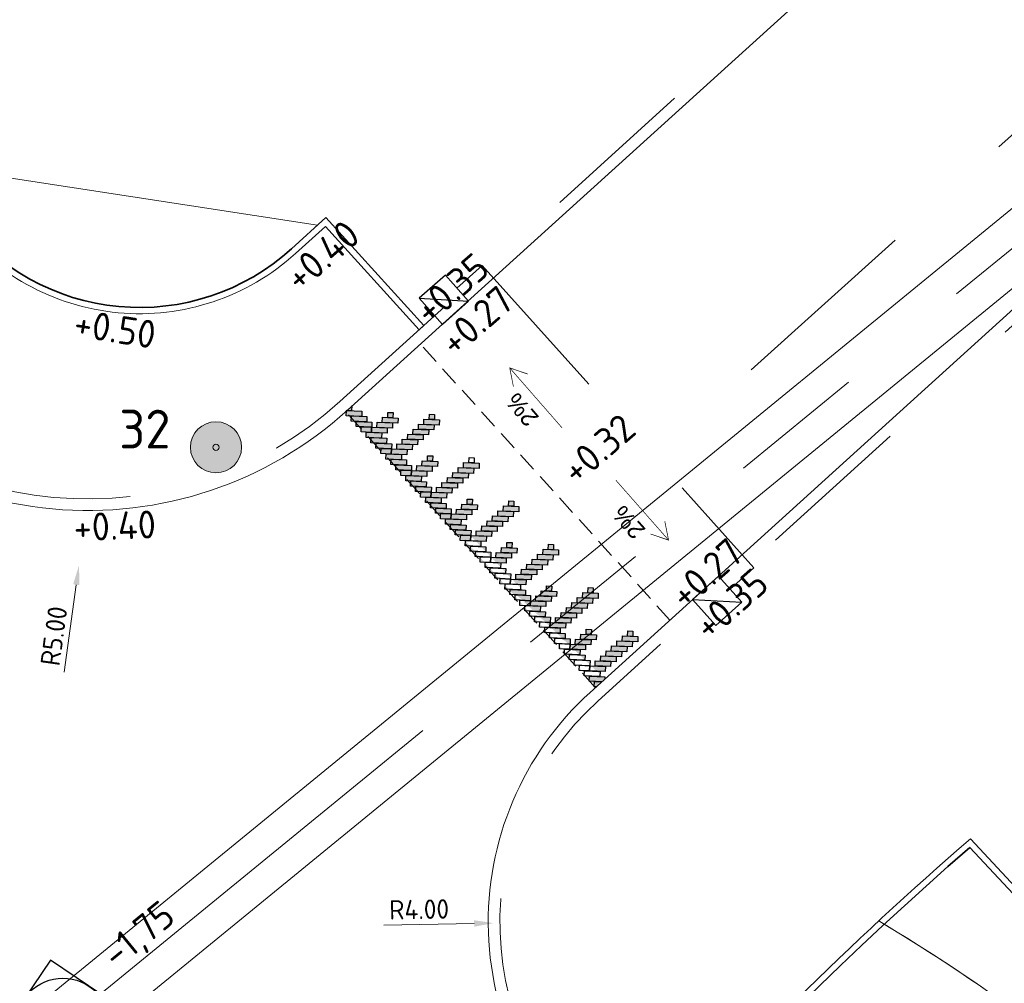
# Model space of a CAD drawing. Header units: metres. Extents: x 92403 to 95147, y 464428 to 465602.
# Tile 435 of 568: x 93185 to 93198, y 465167 to 465180. Entities that reach past the tile are written whole.
import ezdxf
from ezdxf.enums import TextEntityAlignment as Align

# ---------------------------------------------------------------- set-up
doc = ezdxf.new("R2010")
doc.units = ezdxf.units.M
for name, pattern in [('DASHED2', [0.375, 0.25, -0.125]), ('RI-GWA', [18.45, 6, -1.8, 1.75, -1.8, 1.75, -1.8, 1.75, -1.8]), ('RI-HWA_KOLKAANSLUITING', [4.3, 2.5, -1.8]), ('VH-OPSLUITBAND_80X200', [14, 8, -2, 2, -2]), ('VH-TROTTOIRBAND', [15, 5, -2, 2, -2, 2, -2])]:
    doc.linetypes.add(name, pattern=pattern)
doc.layers.get('0').update_dxf_attribs({"linetype": 'CONTINUOUS'})
doc.layers.get('Defpoints').update_dxf_attribs({"linetype": 'CONTINUOUS'})
for name, color, linetype, lineweight, true_color in [('B-OI-RI-GWA_TRANSPORTLEIDING-G', 7, 'RI-GWA', 18, 0xff8400), ('B-XX-KL-ET_LS_OV_LICHTMAST-S', 7, 'CONTINUOUS', 9, 0xff0026), ('N-RO-VH-VERHARDING-G', 7, 'CONTINUOUS', 9, 0x784a3b)]:
    doc.layers.add(name, color=color, linetype=linetype, lineweight=lineweight, true_color=true_color)
doc.layers.add('B-WE-RI-GWA_RIOOLPUT_INSPECTIEPUT-S', color=30, linetype='CONTINUOUS', lineweight=25, transparency=0.3)
for name, color, linetype, lineweight in [('B-WE-RI-GWA_STROOMRICHTING-S', 30, 'CONTINUOUS', 25), ('B-WE-VH-VERHARDING_FUNDERING-G', 252, 'CONTINUOUS', 18), ('B-XX-GR-BEPLANTING_CULTUUR-G', 90, 'CONTINUOUS', 18), ('N-RO-GR-BEPLANTING_CULTUUR_PLANTVAK HEESTERS', 78, 'CONTINUOUS', 9), ('N-RO-VH-DREMPEL_BESTRAAT-G', 7, 'DASHED2', 9), ('N-WE-IE-MEUBILAIR_WEGMEUBILAIR_LICHTMAST-T25', 7, 'CONTINUOUS', 25), ('N-WE-RI-HWA_KOLK_STRAATKOLK-S', 150, 'CONTINUOUS', 25), ('N-WE-RI-HWA_KOLK_TROTTOIRKOLK-S', 150, 'CONTINUOUS', 25), ('N-WE-RI-HWA_KOLKAANSLUITING-G', 150, 'RI-HWA_KOLKAANSLUITING', 25), ('N-WE-VH-KANTOPSLUITING_OPSLUITBAND_80X200-G', 7, 'VH-OPSLUITBAND_80X200', 35), ('N-WE-VH-KANTOPSLUITING_TROTTOIRBAND-G', 7, 'VH-TROTTOIRBAND', 35), ('N-WE-VH-KANTOPSLUITING_VOORKANTBAND-G', 50, 'CONTINUOUS', 35), ('X-XX-AL-HOOGTELABEL-T-afschot', 7, 'CONTINUOUS', 18), ('X-XX-AL-HOOGTELABEL-T18', 7, 'CONTINUOUS', 18), ('X-XX-AL-M', 7, 'CONTINUOUS', 18)]:
    doc.layers.add(name, color=color, linetype=linetype, lineweight=lineweight)
doc.styles.add('1_500_2mm', font='arial.ttf', dxfattribs={"height": 1})
doc.styles.add('NLCS-ISO', font='NLCS-ISO.ttf')
doc.styles.add('NLCS-ISO-M100-T25', font='NLCS-ISO.ttf', dxfattribs={"height": 0.25})
doc.styles.add('NLCS-ISO-M200-T18', font='NLCS-ISO.ttf', dxfattribs={"height": 0.36})
doc.styles.add('NLCS-ISO-M200-T25', font='NLCS-ISO.ttf', dxfattribs={"height": 0.5})
doc.dimstyles.new('NLCS-M100-T25-PIJL_L2_H1', dxfattribs={"dimscale": 0.1, "dimtxt": 2.5, "dimasz": 2.5, "dimexe": 2, "dimexo": 2, "dimgap": 0.7, "dimtad": 1, "dimzin": 0, "dimdsep": 46, "dimtxsty": 'NLCS-ISO-M100-T25', "dimcen": 0, "dimdle": 2, "dimclrd": 256, "dimclre": 256, "dimclrt": 256, "dimadec": 1, "dimazin": 0, "dimtfac": 1, "dimtdec": 3, "dimtofl": 0, "dimtmove": 0, "dimatfit": 3, "dimfxl": 2, "dimfxlon": 1, "dimtfillclr": 256, "dimtolj": 1, "dimtzin": 0, "dimlwd": -1, "dimlwe": -1, "dimarcsym": 0})

# ---------------------------------------------------------------- blocks, each defined once
blk = doc.blocks.new('LIGHTWEL 4M')
at = {"true_color": 0xffffff}
h = blk.add_hatch(color=7, dxfattribs=at)
h.dxf.hatch_style = 1
edge = h.paths.add_edge_path()
edge.add_arc((0, 0), 0.33, 0, 360)
at = {"color": 18, "true_color": 0x000000}
for radius in [0.33, 0.04]:
    blk.add_circle((0, 0), radius, dxfattribs=at)
blk = doc.blocks.new('*D50')
at = {"layer": 'Defpoints', "color": 0, "transparency": 16777216}
for p in [(93195.332, 465168.304), (93191.333, 465168.231)]:
    blk.add_point(p, dxfattribs=at)
at = {"layer": 'X-XX-AL-M', "transparency": 16777216}
blk.add_line((93189.918, 465168.205), (93191.083, 465168.226), dxfattribs=at)
blk.add_solid([(93191.082, 465168.268), (93191.084, 465168.185), (93191.333, 465168.231)], dxfattribs=at)
at = {"layer": 'X-XX-AL-M', "transparency": 16777216, "insert": (93190.372, 465168.408), "char_height": 0.25, "attachment_point": 5, "rotation": 1.0477, "style": 'NLCS-ISO-M100-T25'}
blk.add_mtext('\\A1;R4.00', dxfattribs=at)
blk = doc.blocks.new('*D51')
at = {"layer": 'Defpoints', "color": 0, "transparency": 16777216}
for p in [(93186.672, 465177.797), (93185.98, 465172.845)]:
    blk.add_point(p, dxfattribs=at)
at = {"layer": 'X-XX-AL-M', "transparency": 16777216}
blk.add_line((93185.788, 465171.468), (93185.946, 465172.597), dxfattribs=at)
blk.add_solid([(93185.905, 465172.603), (93185.987, 465172.592), (93185.98, 465172.845)], dxfattribs=at)
at = {"layer": 'X-XX-AL-M', "transparency": 16777216, "insert": (93185.657, 465171.936), "char_height": 0.25, "attachment_point": 5, "rotation": 82.0538, "style": 'NLCS-ISO-M100-T25'}
blk.add_mtext('\\A1;R5.00', dxfattribs=at)
blk = doc.blocks.new('TROTTOIRKOLK 450X450')
at = {"layer": 'N-WE-RI-HWA_KOLK_TROTTOIRKOLK-S'}
blk.add_line((-0.45, 0), (0, 0.45), dxfattribs=at)
at = {"layer": 'N-WE-RI-HWA_KOLK_TROTTOIRKOLK-S', "flags": 128}
blk.add_lwpolyline([(-0.45, 0), (0, 0), (0, 0.45), (-0.45, 0.45)], close=True, dxfattribs=at)
blk = doc.blocks.new('B-SRI-PUT_GWA-SO')
blk.add_line((-1.414, -1.414), (1.414, 1.414))
at = {"lineweight": -3, "flags": 128}
blk.add_lwpolyline([(2, -2), (2, 2), (-2, 2), (-2, -2)], close=True, dxfattribs=at)
at = {"lineweight": -3}
blk.add_circle((0, 0), 2, dxfattribs=at)
blk = doc.blocks.new('*U370')
at = {"ltscale": 0.1, "style": 'NLCS-ISO'}
for tag, p in [('MAT', (-1, 0.5)), ('BOBL', (-102.376, 0))]:
    blk.add_attdef(tag, text='', height=1.8, dxfattribs=at).set_placement(p, align=Align.BOTTOM_RIGHT)
for tag, p in [('DIA', (1, 0.5)), ('BOBR', (103.267, 0))]:
    blk.add_attdef(tag, text='', height=1.8, dxfattribs=at).set_placement(p, align=Align.BOTTOM_LEFT)
blk.add_attdef('JVA', text='', height=1.8, dxfattribs=at).set_placement((0, -1), align=Align.TOP_CENTER)

msp = doc.modelspace()

# ---------------------------------------------------------------- hatches: boundary and pattern name
h = msp.add_hatch(color=256)
h.dxf.hatch_style = 1
h.paths.add_polyline_path([(93189.430187, 465174.778137), (93189.433141, 465174.845116), (93189.634142, 465174.836249), (93189.631187, 465174.76927)])
h.paths.add_polyline_path([(93189.494211, 465174.708203), (93189.497166, 465174.775182), (93189.698166, 465174.766315), (93189.695211, 465174.699336)], flags=17)
h.paths.add_polyline_path([(93189.558235, 465174.638269), (93189.56119, 465174.705248), (93189.76219, 465174.696381), (93189.759235, 465174.629402)], flags=17)
h.paths.add_polyline_path([(93190.646648, 465173.449394), (93190.649603, 465173.516373), (93190.783561, 465173.510463), (93190.780606, 465173.443484)], flags=17)
h.paths.add_polyline_path([(93189.968949, 465174.821631), (93190.035928, 465174.818676), (93190.032967, 465174.751545), (93189.965988, 465174.7545)], flags=17)
h.paths.add_polyline_path([(93189.622259, 465174.568335), (93189.625214, 465174.635315), (93189.759172, 465174.629405), (93189.756218, 465174.562426)], flags=17)
h.paths.add_polyline_path([(93189.826214, 465174.626447), (93189.829169, 465174.693426), (93190.03017, 465174.684559), (93190.027215, 465174.61758)], flags=17)
h.paths.add_polyline_path([(93189.756218, 465174.562426), (93189.759172, 465174.629405), (93189.960173, 465174.620538), (93189.957218, 465174.553559)], flags=17)
h.paths.add_polyline_path([(93189.896022, 465174.690477), (93189.898977, 465174.757456), (93190.099977, 465174.748589), (93190.097022, 465174.68161)], flags=17)
h.paths.add_polyline_path([(93190.504782, 465174.797992), (93190.571761, 465174.795038), (93190.568799, 465174.727907), (93190.50182, 465174.730862)], flags=17)
h.paths.add_polyline_path([(93190.082312, 465174.346712), (93190.085266, 465174.413691), (93190.286267, 465174.404824), (93190.283312, 465174.337845)], flags=17)
h.paths.add_polyline_path([(93190.36211, 465174.602806), (93190.365065, 465174.669785), (93190.566065, 465174.660918), (93190.56311, 465174.593939)], flags=17)
h.paths.add_polyline_path([(93190.292113, 465174.538785), (93190.295068, 465174.605764), (93190.496068, 465174.596897), (93190.493113, 465174.529918)], flags=17)
h.paths.add_polyline_path([(93190.222116, 465174.474763), (93190.225071, 465174.541742), (93190.426071, 465174.532875), (93190.423117, 465174.465896)], flags=17)
h.paths.add_polyline_path([(93190.152119, 465174.410742), (93190.155074, 465174.477721), (93190.356074, 465174.468854), (93190.35312, 465174.401875)], flags=17)
h.paths.add_polyline_path([(93190.431855, 465174.666839), (93190.434809, 465174.733818), (93190.63581, 465174.724951), (93190.632855, 465174.657972)], flags=17)
h.paths.add_polyline_path([(93189.878357, 465174.2886), (93189.881311, 465174.355579), (93190.01527, 465174.34967), (93190.012315, 465174.282691)], flags=17)
h.paths.add_polyline_path([(93190.012315, 465174.282691), (93190.01527, 465174.34967), (93190.21627, 465174.340802), (93190.213315, 465174.273823)], flags=17)
h.paths.add_polyline_path([(93190.594506, 465173.787241), (93190.597461, 465173.85422), (93190.798461, 465173.845353), (93190.795506, 465173.778374)], flags=17)
h.paths.add_polyline_path([(93190.734311, 465173.915293), (93190.737265, 465173.982272), (93190.938266, 465173.973405), (93190.935311, 465173.906426)], flags=17)
h.paths.add_polyline_path([(93190.664314, 465173.851271), (93190.667268, 465173.91825), (93190.868269, 465173.909383), (93190.865314, 465173.842404)], flags=17)
h.paths.add_polyline_path([(93190.481143, 465174.26216), (93190.548122, 465174.259205), (93190.545161, 465174.192075), (93190.478182, 465174.195029)], flags=17)
h.paths.add_polyline_path([(93190.134454, 465174.008865), (93190.137409, 465174.075844), (93190.271367, 465174.069934), (93190.268412, 465174.002955)], flags=17)
h.paths.add_polyline_path([(93190.338409, 465174.066977), (93190.341364, 465174.133956), (93190.542364, 465174.125089), (93190.539409, 465174.05811)], flags=17)
h.paths.add_polyline_path([(93190.268412, 465174.002955), (93190.271367, 465174.069934), (93190.472367, 465174.061067), (93190.469412, 465173.994088)], flags=17)
h.paths.add_polyline_path([(93190.408216, 465174.131006), (93190.411171, 465174.197986), (93190.612172, 465174.189118), (93190.609217, 465174.122139)], flags=17)
h.paths.add_polyline_path([(93189.686284, 465174.498402), (93189.689239, 465174.565381), (93189.890239, 465174.556514), (93189.887284, 465174.489534)], flags=17)
h.paths.add_polyline_path([(93189.814332, 465174.358534), (93189.817287, 465174.425513), (93190.018287, 465174.416646), (93190.015333, 465174.349667)], flags=17)
h.paths.add_polyline_path([(93189.750308, 465174.428468), (93189.753263, 465174.495447), (93189.954263, 465174.48658), (93189.951308, 465174.419601)], flags=17)
h.paths.add_polyline_path([(93189.942381, 465174.218666), (93189.945336, 465174.285645), (93190.146336, 465174.276778), (93190.143381, 465174.209799)], flags=17)
h.paths.add_polyline_path([(93190.070429, 465174.078799), (93190.073384, 465174.145778), (93190.274385, 465174.13691), (93190.27143, 465174.069931)], flags=17)
h.paths.add_polyline_path([(93190.006405, 465174.148732), (93190.00936, 465174.215711), (93190.21036, 465174.206844), (93190.207405, 465174.139865)], flags=17)
h.paths.add_polyline_path([(93190.198478, 465173.938931), (93190.201433, 465174.00591), (93190.402433, 465173.997043), (93190.399478, 465173.930064)], flags=17)
h.paths.add_polyline_path([(93190.774694, 465173.309463), (93190.777649, 465173.376442), (93190.978649, 465173.367575), (93190.975694, 465173.300596)], flags=17)
h.paths.add_polyline_path([(93190.71067, 465173.379397), (93190.713624, 465173.446376), (93190.914625, 465173.437509), (93190.91167, 465173.37053)], flags=17)
h.paths.add_polyline_path([(93190.582622, 465173.519286), (93190.585577, 465173.586265), (93190.786577, 465173.577398), (93190.783622, 465173.510419)], flags=17)
h.paths.add_polyline_path([(93190.518599, 465173.589241), (93190.521553, 465173.65622), (93190.722554, 465173.647353), (93190.719599, 465173.580373)], flags=17)
h.paths.add_polyline_path([(93190.454574, 465173.659174), (93190.457529, 465173.726154), (93190.658529, 465173.717286), (93190.655575, 465173.650307)], flags=17)
h.paths.add_polyline_path([(93190.390551, 465173.729129), (93190.393506, 465173.796108), (93190.527464, 465173.790199), (93190.524509, 465173.72322)], flags=17)
h.paths.add_polyline_path([(93190.326527, 465173.799063), (93190.329481, 465173.866042), (93190.530482, 465173.857175), (93190.527527, 465173.790196)], flags=17)
h.paths.add_polyline_path([(93190.262502, 465173.868997), (93190.265457, 465173.935976), (93190.466457, 465173.927109), (93190.463503, 465173.86013)], flags=17)
h.paths.add_polyline_path([(93190.524509, 465173.72322), (93190.527464, 465173.790199), (93190.728464, 465173.781332), (93190.725509, 465173.714353)], flags=17)
h.paths.add_polyline_path([(93191.52917, 465173.679051), (93191.596149, 465173.676096), (93191.593188, 465173.608966), (93191.526209, 465173.61192)], flags=17)
h.paths.add_polyline_path([(93191.1067, 465173.227771), (93191.109655, 465173.29475), (93191.310655, 465173.285882), (93191.307701, 465173.218903)], flags=17)
h.paths.add_polyline_path([(93191.386499, 465173.483865), (93191.389454, 465173.550844), (93191.590454, 465173.541977), (93191.587499, 465173.474998)], flags=17)
h.paths.add_polyline_path([(93191.316502, 465173.419843), (93191.319457, 465173.486822), (93191.520457, 465173.477955), (93191.517502, 465173.410976)], flags=17)
h.paths.add_polyline_path([(93191.246505, 465173.355822), (93191.24946, 465173.422801), (93191.45046, 465173.413934), (93191.447505, 465173.346955)], flags=17)
h.paths.add_polyline_path([(93191.176508, 465173.2918), (93191.179463, 465173.358779), (93191.380463, 465173.349912), (93191.377508, 465173.282933)], flags=17)
h.paths.add_polyline_path([(93191.456243, 465173.547898), (93191.459198, 465173.614877), (93191.660198, 465173.606009), (93191.657244, 465173.53903)], flags=17)
h.paths.add_polyline_path([(93190.993338, 465173.702689), (93191.060317, 465173.699734), (93191.057355, 465173.632604), (93190.990376, 465173.635559)], flags=17)
h.paths.add_polyline_path([(93190.850603, 465173.507506), (93190.853558, 465173.574485), (93191.054558, 465173.565618), (93191.051603, 465173.498639)], flags=17)
h.paths.add_polyline_path([(93190.780606, 465173.443484), (93190.783561, 465173.510463), (93190.984561, 465173.501596), (93190.981606, 465173.434617)], flags=17)
h.paths.add_polyline_path([(93190.920411, 465173.571536), (93190.923366, 465173.638515), (93191.124366, 465173.629648), (93191.121411, 465173.562669)], flags=17)
h.paths.add_polyline_path([(93190.902745, 465173.169659), (93190.9057, 465173.236638), (93191.039658, 465173.230728), (93191.036703, 465173.163749)], flags=16)
h.paths.add_polyline_path([(93191.036703, 465173.163749), (93191.039658, 465173.230728), (93191.240658, 465173.221861), (93191.237704, 465173.154882)], flags=17)
h.paths.add_polyline_path([(93190.874304, 465174.043336), (93190.877259, 465174.110315), (93191.078259, 465174.101448), (93191.075305, 465174.034469)], flags=17)
h.paths.add_polyline_path([(93190.804308, 465173.979314), (93190.807262, 465174.046293), (93191.008263, 465174.037426), (93191.005308, 465173.970447)], flags=17)
h.paths.add_polyline_path([(93190.944049, 465174.107368), (93190.947004, 465174.174347), (93191.148004, 465174.16548), (93191.145049, 465174.098501)], flags=17)
h.paths.add_polyline_path([(93190.838717, 465173.239508), (93190.841672, 465173.306487), (93191.042672, 465173.29762), (93191.039718, 465173.230641)], flags=17)
h.paths.add_polyline_path([(93190.96677, 465173.099725), (93190.969724, 465173.166704), (93191.170725, 465173.157837), (93191.16777, 465173.090858)], flags=17)
h.paths.add_polyline_path([(93191.030794, 465173.029791), (93191.033749, 465173.09677), (93191.234749, 465173.087903), (93191.231794, 465173.020924)], flags=17)
h.paths.add_polyline_path([(93191.094818, 465172.959857), (93191.097773, 465173.026836), (93191.298773, 465173.017969), (93191.295818, 465172.95099)], flags=17)
h.paths.add_polyline_path([(93191.505532, 465173.143218), (93191.572511, 465173.140264), (93191.56955, 465173.073133), (93191.502571, 465173.076088)], flags=17)
h.paths.add_polyline_path([(93191.158842, 465172.889923), (93191.161797, 465172.956902), (93191.295755, 465172.950993), (93191.292801, 465172.884014)], flags=17)
h.paths.add_polyline_path([(93191.362797, 465172.948035), (93191.365752, 465173.015014), (93191.566753, 465173.006147), (93191.563798, 465172.939168)], flags=17)
h.paths.add_polyline_path([(93191.292801, 465172.884014), (93191.295755, 465172.950993), (93191.496756, 465172.942126), (93191.493801, 465172.875147)], flags=17)
h.paths.add_polyline_path([(93191.432605, 465173.012065), (93191.43556, 465173.079044), (93191.63656, 465173.070177), (93191.633605, 465173.003198)], flags=17)
h.paths.add_polyline_path([(93192.041364, 465173.11958), (93192.108344, 465173.116625), (93192.105382, 465173.049495), (93192.038403, 465173.05245)], flags=17)
h.paths.add_polyline_path([(93191.618895, 465172.6683), (93191.621849, 465172.735279), (93191.82285, 465172.726412), (93191.819895, 465172.659433)], flags=17)
h.paths.add_polyline_path([(93191.898693, 465172.924394), (93191.901648, 465172.991373), (93192.102648, 465172.982506), (93192.099693, 465172.915527)], flags=17)
h.paths.add_polyline_path([(93191.828696, 465172.860373), (93191.831651, 465172.927352), (93192.032651, 465172.918485), (93192.029696, 465172.851506)], flags=17)
h.paths.add_polyline_path([(93191.758699, 465172.796351), (93191.761654, 465172.86333), (93191.962654, 465172.854463), (93191.959699, 465172.787484)], flags=17)
h.paths.add_polyline_path([(93191.688702, 465172.73233), (93191.691657, 465172.799309), (93191.892657, 465172.790442), (93191.889703, 465172.723463)], flags=17)
h.paths.add_polyline_path([(93191.968438, 465172.988427), (93191.971392, 465173.055406), (93192.172393, 465173.046539), (93192.169438, 465172.97956)], flags=17)
h.paths.add_polyline_path([(93191.41494, 465172.610188), (93191.417894, 465172.677167), (93191.551852, 465172.671257), (93191.548898, 465172.604278)], flags=17)
h.paths.add_polyline_path([(93191.548898, 465172.604278), (93191.551852, 465172.671257), (93191.752853, 465172.66239), (93191.749898, 465172.595411)], flags=17)
h.paths.add_polyline_path([(93191.222867, 465172.819989), (93191.225821, 465172.886968), (93191.426822, 465172.878101), (93191.423867, 465172.811122)], flags=17)
h.paths.add_polyline_path([(93191.350915, 465172.680122), (93191.35387, 465172.747101), (93191.55487, 465172.738234), (93191.551916, 465172.671255)], flags=17)
h.paths.add_polyline_path([(93191.286891, 465172.750056), (93191.289846, 465172.817035), (93191.490846, 465172.808167), (93191.487891, 465172.741188)], flags=17)
h.paths.add_polyline_path([(93191.478964, 465172.540254), (93191.481919, 465172.607233), (93191.682919, 465172.598366), (93191.679964, 465172.531387)], flags=17)
h.paths.add_polyline_path([(93191.542988, 465172.47032), (93191.545943, 465172.537299), (93191.746943, 465172.528432), (93191.743988, 465172.461453)], flags=17)
h.paths.add_polyline_path([(93191.607012, 465172.400386), (93191.609967, 465172.467365), (93191.810967, 465172.458498), (93191.808013, 465172.391519)], flags=17)
h.paths.add_polyline_path([(93192.017726, 465172.583748), (93192.084705, 465172.580793), (93192.081744, 465172.513662), (93192.014765, 465172.516617)], flags=17)
h.paths.add_polyline_path([(93191.671037, 465172.330452), (93191.673991, 465172.397432), (93191.80795, 465172.391522), (93191.804995, 465172.324543)], flags=17)
h.paths.add_polyline_path([(93191.874992, 465172.388564), (93191.877947, 465172.455543), (93192.078947, 465172.446676), (93192.075992, 465172.379697)], flags=17)
h.paths.add_polyline_path([(93191.804995, 465172.324543), (93191.80795, 465172.391522), (93192.00895, 465172.382655), (93192.005995, 465172.315676)], flags=17)
h.paths.add_polyline_path([(93191.944799, 465172.452594), (93191.947754, 465172.519573), (93192.148754, 465172.510706), (93192.1458, 465172.443727)], flags=17)
h.paths.add_polyline_path([(93192.131089, 465172.108829), (93192.134044, 465172.175808), (93192.335044, 465172.166941), (93192.332089, 465172.099962)], flags=17)
h.paths.add_polyline_path([(93192.270894, 465172.23688), (93192.273848, 465172.303859), (93192.474849, 465172.294992), (93192.471894, 465172.228013)], flags=17)
h.paths.add_polyline_path([(93192.200897, 465172.172859), (93192.203851, 465172.239838), (93192.404852, 465172.230971), (93192.401897, 465172.163992)], flags=17)
h.paths.add_polyline_path([(93191.927134, 465172.050717), (93191.930089, 465172.117696), (93192.064047, 465172.111787), (93192.061092, 465172.044808)], flags=17)
h.paths.add_polyline_path([(93192.061092, 465172.044808), (93192.064047, 465172.111787), (93192.265047, 465172.102919), (93192.262092, 465172.03594)], flags=17)
h.paths.add_polyline_path([(93192.183231, 465171.770982), (93192.186186, 465171.837961), (93192.320144, 465171.832051), (93192.317189, 465171.765072)], flags=17)
h.paths.add_polyline_path([(93192.317189, 465171.765072), (93192.320144, 465171.832051), (93192.521144, 465171.823184), (93192.518189, 465171.756205)], flags=17)
h.paths.add_polyline_path([(93191.735061, 465172.260519), (93191.738016, 465172.327498), (93191.939016, 465172.318631), (93191.936061, 465172.251651)], flags=17)
h.paths.add_polyline_path([(93191.86311, 465172.120651), (93191.866064, 465172.18763), (93192.067065, 465172.178763), (93192.06411, 465172.111784)], flags=17)
h.paths.add_polyline_path([(93191.799085, 465172.190585), (93191.80204, 465172.257564), (93192.00304, 465172.248697), (93192.000086, 465172.181718)], flags=17)
h.paths.add_polyline_path([(93191.991158, 465171.980783), (93191.994113, 465172.047762), (93192.195113, 465172.038895), (93192.192158, 465171.971916)], flags=17)
h.paths.add_polyline_path([(93192.119207, 465171.840916), (93192.122162, 465171.907895), (93192.323162, 465171.899027), (93192.320207, 465171.832048)], flags=17)
h.paths.add_polyline_path([(93192.055182, 465171.910849), (93192.058137, 465171.977828), (93192.259137, 465171.968961), (93192.256183, 465171.901982)], flags=17)
h.paths.add_polyline_path([(93192.553559, 465172.560109), (93192.620538, 465172.557155), (93192.617576, 465172.490024), (93192.550597, 465172.492979)], flags=17)
h.paths.add_polyline_path([(93192.410887, 465172.364923), (93192.413842, 465172.431902), (93192.614842, 465172.423035), (93192.611888, 465172.356056)], flags=17)
h.paths.add_polyline_path([(93192.34089, 465172.300902), (93192.343845, 465172.367881), (93192.544846, 465172.359014), (93192.541891, 465172.292035)], flags=17)
h.paths.add_polyline_path([(93192.480632, 465172.428956), (93192.483587, 465172.495935), (93192.684587, 465172.487068), (93192.681632, 465172.420089)], flags=17)
h.paths.add_polyline_path([(93193.065753, 465172.000639), (93193.132732, 465171.997684), (93193.129771, 465171.930553), (93193.062792, 465171.933508)])
h.paths.add_polyline_path([(93192.643283, 465171.549358), (93192.646238, 465171.616337), (93192.847238, 465171.60747), (93192.844284, 465171.540491)])
h.paths.add_polyline_path([(93192.923082, 465171.805453), (93192.926036, 465171.872432), (93193.127037, 465171.863565), (93193.124082, 465171.796586)])
h.paths.add_polyline_path([(93192.853085, 465171.741431), (93192.85604, 465171.80841), (93193.05704, 465171.799543), (93193.054085, 465171.732564)])
h.paths.add_polyline_path([(93192.783088, 465171.67741), (93192.786043, 465171.744389), (93192.987043, 465171.735522), (93192.984088, 465171.668543)])
h.paths.add_polyline_path([(93192.713091, 465171.613388), (93192.716046, 465171.680367), (93192.917046, 465171.6715), (93192.914091, 465171.604521)])
h.paths.add_polyline_path([(93192.992826, 465171.869485), (93192.995781, 465171.936464), (93193.196781, 465171.927597), (93193.193827, 465171.860618)])
h.paths.add_polyline_path([(93192.529921, 465172.024277), (93192.5969, 465172.021322), (93192.593938, 465171.954192), (93192.526959, 465171.957146)], flags=17)
h.paths.add_polyline_path([(93192.387186, 465171.829094), (93192.390141, 465171.896073), (93192.591141, 465171.887206), (93192.588186, 465171.820227)], flags=17)
h.paths.add_polyline_path([(93192.456994, 465171.893124), (93192.459949, 465171.960103), (93192.660949, 465171.951235), (93192.657994, 465171.884256)], flags=17)
h.paths.add_polyline_path([(93192.247255, 465171.701048), (93192.25021, 465171.768027), (93192.45121, 465171.75916), (93192.448256, 465171.692181)], flags=17)
h.paths.add_polyline_path([(93192.503352, 465171.421291), (93192.506306, 465171.488271), (93192.707307, 465171.479403), (93192.704352, 465171.412424)], flags=17)
h.paths.add_polyline_path([(93192.439328, 465171.491246), (93192.442283, 465171.558225), (93192.576241, 465171.552316), (93192.573286, 465171.485337)], flags=17)
h.paths.add_polyline_path([(93192.375304, 465171.56118), (93192.378259, 465171.628159), (93192.579259, 465171.619292), (93192.576304, 465171.552313)], flags=17)
h.paths.add_polyline_path([(93192.31128, 465171.631114), (93192.314234, 465171.698093), (93192.515235, 465171.689226), (93192.51228, 465171.622247)], flags=17)
h.paths.add_polyline_path([(93192.573286, 465171.485337), (93192.576241, 465171.552316), (93192.777241, 465171.543449), (93192.774287, 465171.47647)])
edge = h.paths.add_edge_path()
edge.add_line((93189.501091, 465174.909228), (93189.503075, 465174.90914))
edge.add_line((93189.503075, 465174.90914), (93189.50012, 465174.842161))
edge.add_line((93189.50012, 465174.842161), (93189.431163, 465174.845203))
edge.add_line((93189.503229, 465174.911185), (93189.503138, 465174.909138))
edge.add_line((93189.503138, 465174.909138), (93189.501091, 465174.909228))
edge.add_line((93191.632088, 465172.466221), (93191.542939, 465172.470154))
edge.add_line((93191.542939, 465172.470154), (93191.545893, 465172.537133))
edge.add_line((93191.545893, 465172.537133), (93191.702029, 465172.530245))
edge.add_line((93191.036844, 465173.230852), (93191.039658, 465173.230728))
edge.add_line((93191.039658, 465173.230728), (93191.036703, 465173.163749))
edge.add_line((93191.036703, 465173.163749), (93190.966903, 465173.166828))
edge.add_line((93192.659665, 465171.280156), (93192.631399, 465171.281403))
edge.add_line((93192.631399, 465171.281403), (93192.634354, 465171.348382))
edge.add_line((93192.634354, 465171.348382), (93192.730331, 465171.344148))
edge.add_line((93192.730353, 465171.344168), (93192.567376, 465171.351358))
edge.add_line((93192.567376, 465171.351358), (93192.570331, 465171.418337))
edge.add_line((93192.570331, 465171.418337), (93192.771331, 465171.40947))
edge.add_line((93192.771331, 465171.40947), (93192.770035, 465171.380102))
h = msp.add_hatch(color=256)
h.dxf.hatch_style = 1
h.paths.add_polyline_path([(93192.730331, 465171.344148), (93192.634354, 465171.348382), (93192.631399, 465171.281403), (93192.659665, 465171.280156)])
h.paths.add_polyline_path([(93192.770035, 465171.380102), (93192.771331, 465171.40947), (93192.570331, 465171.418337), (93192.567376, 465171.351358), (93192.730353, 465171.344168)])

# ---------------------------------------------------------------- linework, layer by layer
at = {"color": 18, "ltscale": 1, "true_color": 0x000000}
for points in [[(93189.501091, 465174.909228), (93189.503075, 465174.90914), (93189.50012, 465174.842161), (93189.431163, 465174.845203)], [(93189.503229, 465174.911185), (93189.503138, 465174.909138), (93189.501091, 465174.909228)], [(93191.036844, 465173.230852), (93191.039658, 465173.230728), (93191.036703, 465173.163749), (93190.966903, 465173.166828)], [(93191.632088, 465172.466221), (93191.542939, 465172.470154), (93191.545893, 465172.537133), (93191.702029, 465172.530245)], [(93192.730353, 465171.344168), (93192.567376, 465171.351358), (93192.570331, 465171.418337), (93192.771331, 465171.40947), (93192.770035, 465171.380102)], [(93192.659665, 465171.280156), (93192.631399, 465171.281403), (93192.634354, 465171.348382), (93192.730331, 465171.344148)]]:
    msp.add_lwpolyline(points, dxfattribs=at)
for points in [[(93189.430187, 465174.778137), (93189.433141, 465174.845116), (93189.634142, 465174.836249), (93189.631187, 465174.76927)], [(93189.494211, 465174.708203), (93189.497166, 465174.775182), (93189.698166, 465174.766315), (93189.695211, 465174.699336)], [(93189.896022, 465174.690477), (93189.898977, 465174.757456), (93190.099977, 465174.748589), (93190.097022, 465174.68161)], [(93189.968949, 465174.821631), (93190.035928, 465174.818676), (93190.032967, 465174.751545), (93189.965988, 465174.7545)], [(93190.431855, 465174.666839), (93190.434809, 465174.733818), (93190.63581, 465174.724951), (93190.632855, 465174.657972)], [(93190.504782, 465174.797992), (93190.571761, 465174.795038), (93190.568799, 465174.727907), (93190.50182, 465174.730862)], [(93189.558235, 465174.638269), (93189.56119, 465174.705248), (93189.76219, 465174.696381), (93189.759235, 465174.629402)], [(93189.622259, 465174.568335), (93189.625214, 465174.635315), (93189.759172, 465174.629405), (93189.756218, 465174.562426)], [(93189.756218, 465174.562426), (93189.759172, 465174.629405), (93189.960173, 465174.620538), (93189.957218, 465174.553559)], [(93189.826214, 465174.626447), (93189.829169, 465174.693426), (93190.03017, 465174.684559), (93190.027215, 465174.61758)], [(93190.292113, 465174.538785), (93190.295068, 465174.605764), (93190.496068, 465174.596897), (93190.493113, 465174.529918)], [(93190.36211, 465174.602806), (93190.365065, 465174.669785), (93190.566065, 465174.660918), (93190.56311, 465174.593939)], [(93189.686284, 465174.498402), (93189.689239, 465174.565381), (93189.890239, 465174.556514), (93189.887284, 465174.489534)], [(93189.750308, 465174.428468), (93189.753263, 465174.495447), (93189.954263, 465174.48658), (93189.951308, 465174.419601)], [(93190.152119, 465174.410742), (93190.155074, 465174.477721), (93190.356074, 465174.468854), (93190.35312, 465174.401875)], [(93190.222116, 465174.474763), (93190.225071, 465174.541742), (93190.426071, 465174.532875), (93190.423117, 465174.465896)], [(93189.814332, 465174.358534), (93189.817287, 465174.425513), (93190.018287, 465174.416646), (93190.015333, 465174.349667)], [(93189.878357, 465174.2886), (93189.881311, 465174.355579), (93190.01527, 465174.34967), (93190.012315, 465174.282691)], [(93190.012315, 465174.282691), (93190.01527, 465174.34967), (93190.21627, 465174.340802), (93190.213315, 465174.273823)], [(93190.082312, 465174.346712), (93190.085266, 465174.413691), (93190.286267, 465174.404824), (93190.283312, 465174.337845)], [(93189.942381, 465174.218666), (93189.945336, 465174.285645), (93190.146336, 465174.276778), (93190.143381, 465174.209799)], [(93190.481143, 465174.26216), (93190.548122, 465174.259205), (93190.545161, 465174.192075), (93190.478182, 465174.195029)], [(93191.016976, 465174.238522), (93191.083955, 465174.235567), (93191.080993, 465174.168436), (93191.014014, 465174.171391)], [(93190.006405, 465174.148732), (93190.00936, 465174.215711), (93190.21036, 465174.206844), (93190.207405, 465174.139865)], [(93190.070429, 465174.078799), (93190.073384, 465174.145778), (93190.274385, 465174.13691), (93190.27143, 465174.069931)], [(93190.338409, 465174.066977), (93190.341364, 465174.133956), (93190.542364, 465174.125089), (93190.539409, 465174.05811)], [(93190.408216, 465174.131006), (93190.411171, 465174.197986), (93190.612172, 465174.189118), (93190.609217, 465174.122139)], [(93190.874304, 465174.043336), (93190.877259, 465174.110315), (93191.078259, 465174.101448), (93191.075305, 465174.034469)], [(93190.944049, 465174.107368), (93190.947004, 465174.174347), (93191.148004, 465174.16548), (93191.145049, 465174.098501)], [(93190.134454, 465174.008865), (93190.137409, 465174.075844), (93190.271367, 465174.069934), (93190.268412, 465174.002955)], [(93190.198478, 465173.938931), (93190.201433, 465174.00591), (93190.402433, 465173.997043), (93190.399478, 465173.930064)], [(93190.268412, 465174.002955), (93190.271367, 465174.069934), (93190.472367, 465174.061067), (93190.469412, 465173.994088)], [(93190.734311, 465173.915293), (93190.737265, 465173.982272), (93190.938266, 465173.973405), (93190.935311, 465173.906426)], [(93190.804308, 465173.979314), (93190.807262, 465174.046293), (93191.008263, 465174.037426), (93191.005308, 465173.970447)], [(93190.262502, 465173.868997), (93190.265457, 465173.935976), (93190.466457, 465173.927109), (93190.463503, 465173.86013)], [(93190.326527, 465173.799063), (93190.329481, 465173.866042), (93190.530482, 465173.857175), (93190.527527, 465173.790196)], [(93190.594506, 465173.787241), (93190.597461, 465173.85422), (93190.798461, 465173.845353), (93190.795506, 465173.778374)], [(93190.664314, 465173.851271), (93190.667268, 465173.91825), (93190.868269, 465173.909383), (93190.865314, 465173.842404)], [(93190.390551, 465173.729129), (93190.393506, 465173.796108), (93190.527464, 465173.790199), (93190.524509, 465173.72322)], [(93190.454574, 465173.659174), (93190.457529, 465173.726154), (93190.658529, 465173.717286), (93190.655575, 465173.650307)], [(93190.524509, 465173.72322), (93190.527464, 465173.790199), (93190.728464, 465173.781332), (93190.725509, 465173.714353)], [(93190.518599, 465173.589241), (93190.521553, 465173.65622), (93190.722554, 465173.647353), (93190.719599, 465173.580373)], [(93190.920411, 465173.571536), (93190.923366, 465173.638515), (93191.124366, 465173.629648), (93191.121411, 465173.562669)], [(93190.993338, 465173.702689), (93191.060317, 465173.699734), (93191.057355, 465173.632604), (93190.990376, 465173.635559)], [(93191.456243, 465173.547898), (93191.459198, 465173.614877), (93191.660198, 465173.606009), (93191.657244, 465173.53903)], [(93191.52917, 465173.679051), (93191.596149, 465173.676096), (93191.593188, 465173.608966), (93191.526209, 465173.61192)], [(93190.582622, 465173.519286), (93190.585577, 465173.586265), (93190.786577, 465173.577398), (93190.783622, 465173.510419)], [(93190.646648, 465173.449394), (93190.649603, 465173.516373), (93190.783561, 465173.510463), (93190.780606, 465173.443484)], [(93190.780606, 465173.443484), (93190.783561, 465173.510463), (93190.984561, 465173.501596), (93190.981606, 465173.434617)], [(93190.850603, 465173.507506), (93190.853558, 465173.574485), (93191.054558, 465173.565618), (93191.051603, 465173.498639)], [(93191.316502, 465173.419843), (93191.319457, 465173.486822), (93191.520457, 465173.477955), (93191.517502, 465173.410976)], [(93191.386499, 465173.483865), (93191.389454, 465173.550844), (93191.590454, 465173.541977), (93191.587499, 465173.474998)], [(93190.71067, 465173.379397), (93190.713624, 465173.446376), (93190.914625, 465173.437509), (93190.91167, 465173.37053)], [(93190.774694, 465173.309463), (93190.777649, 465173.376442), (93190.978649, 465173.367575), (93190.975694, 465173.300596)], [(93191.176508, 465173.2918), (93191.179463, 465173.358779), (93191.380463, 465173.349912), (93191.377508, 465173.282933)], [(93191.246505, 465173.355822), (93191.24946, 465173.422801), (93191.45046, 465173.413934), (93191.447505, 465173.346955)], [(93190.838717, 465173.239508), (93190.841672, 465173.306487), (93191.042672, 465173.29762), (93191.039718, 465173.230641)], [(93190.902745, 465173.169659), (93190.9057, 465173.236638), (93191.039658, 465173.230728), (93191.036703, 465173.163749)], [(93191.036703, 465173.163749), (93191.039658, 465173.230728), (93191.240658, 465173.221861), (93191.237704, 465173.154882)], [(93191.1067, 465173.227771), (93191.109655, 465173.29475), (93191.310655, 465173.285882), (93191.307701, 465173.218903)], [(93190.96677, 465173.099725), (93190.969724, 465173.166704), (93191.170725, 465173.157837), (93191.16777, 465173.090858)], [(93191.030794, 465173.029791), (93191.033749, 465173.09677), (93191.234749, 465173.087903), (93191.231794, 465173.020924)], [(93191.432605, 465173.012065), (93191.43556, 465173.079044), (93191.63656, 465173.070177), (93191.633605, 465173.003198)], [(93191.505532, 465173.143218), (93191.572511, 465173.140264), (93191.56955, 465173.073133), (93191.502571, 465173.076088)], [(93192.041364, 465173.11958), (93192.108344, 465173.116625), (93192.105382, 465173.049495), (93192.038403, 465173.05245)], [(93191.094818, 465172.959857), (93191.097773, 465173.026836), (93191.298773, 465173.017969), (93191.295818, 465172.95099)], [(93191.158842, 465172.889923), (93191.161797, 465172.956902), (93191.295755, 465172.950993), (93191.292801, 465172.884014)], [(93191.292801, 465172.884014), (93191.295755, 465172.950993), (93191.496756, 465172.942126), (93191.493801, 465172.875147)], [(93191.362797, 465172.948035), (93191.365752, 465173.015014), (93191.566753, 465173.006147), (93191.563798, 465172.939168)], [(93191.898693, 465172.924394), (93191.901648, 465172.991373), (93192.102648, 465172.982506), (93192.099693, 465172.915527)], [(93191.968438, 465172.988427), (93191.971392, 465173.055406), (93192.172393, 465173.046539), (93192.169438, 465172.97956)], [(93191.222867, 465172.819989), (93191.225821, 465172.886968), (93191.426822, 465172.878101), (93191.423867, 465172.811122)], [(93191.758699, 465172.796351), (93191.761654, 465172.86333), (93191.962654, 465172.854463), (93191.959699, 465172.787484)], [(93191.828696, 465172.860373), (93191.831651, 465172.927352), (93192.032651, 465172.918485), (93192.029696, 465172.851506)], [(93191.286891, 465172.750056), (93191.289846, 465172.817035), (93191.490846, 465172.808167), (93191.487891, 465172.741188)], [(93191.350915, 465172.680122), (93191.35387, 465172.747101), (93191.55487, 465172.738234), (93191.551916, 465172.671255)], [(93191.618895, 465172.6683), (93191.621849, 465172.735279), (93191.82285, 465172.726412), (93191.819895, 465172.659433)], [(93191.688702, 465172.73233), (93191.691657, 465172.799309), (93191.892657, 465172.790442), (93191.889703, 465172.723463)], [(93191.41494, 465172.610188), (93191.417894, 465172.677167), (93191.551852, 465172.671257), (93191.548898, 465172.604278)], [(93191.478964, 465172.540254), (93191.481919, 465172.607233), (93191.682919, 465172.598366), (93191.679964, 465172.531387)], [(93191.548898, 465172.604278), (93191.551852, 465172.671257), (93191.752853, 465172.66239), (93191.749898, 465172.595411)], [(93192.017726, 465172.583748), (93192.084705, 465172.580793), (93192.081744, 465172.513662), (93192.014765, 465172.516617)], [(93191.542988, 465172.47032), (93191.545943, 465172.537299), (93191.746943, 465172.528432), (93191.743988, 465172.461453)], [(93191.607012, 465172.400386), (93191.609967, 465172.467365), (93191.810967, 465172.458498), (93191.808013, 465172.391519)], [(93191.874992, 465172.388564), (93191.877947, 465172.455543), (93192.078947, 465172.446676), (93192.075992, 465172.379697)], [(93191.944799, 465172.452594), (93191.947754, 465172.519573), (93192.148754, 465172.510706), (93192.1458, 465172.443727)], [(93192.480632, 465172.428956), (93192.483587, 465172.495935), (93192.684587, 465172.487068), (93192.681632, 465172.420089)], [(93192.553559, 465172.560109), (93192.620538, 465172.557155), (93192.617576, 465172.490024), (93192.550597, 465172.492979)], [(93191.671037, 465172.330452), (93191.673991, 465172.397432), (93191.80795, 465172.391522), (93191.804995, 465172.324543)], [(93191.735061, 465172.260519), (93191.738016, 465172.327498), (93191.939016, 465172.318631), (93191.936061, 465172.251651)], [(93191.804995, 465172.324543), (93191.80795, 465172.391522), (93192.00895, 465172.382655), (93192.005995, 465172.315676)], [(93192.34089, 465172.300902), (93192.343845, 465172.367881), (93192.544846, 465172.359014), (93192.541891, 465172.292035)], [(93192.410887, 465172.364923), (93192.413842, 465172.431902), (93192.614842, 465172.423035), (93192.611888, 465172.356056)], [(93191.799085, 465172.190585), (93191.80204, 465172.257564), (93192.00304, 465172.248697), (93192.000086, 465172.181718)], [(93192.200897, 465172.172859), (93192.203851, 465172.239838), (93192.404852, 465172.230971), (93192.401897, 465172.163992)], [(93192.270894, 465172.23688), (93192.273848, 465172.303859), (93192.474849, 465172.294992), (93192.471894, 465172.228013)], [(93191.86311, 465172.120651), (93191.866064, 465172.18763), (93192.067065, 465172.178763), (93192.06411, 465172.111784)], [(93191.927134, 465172.050717), (93191.930089, 465172.117696), (93192.064047, 465172.111787), (93192.061092, 465172.044808)], [(93192.061092, 465172.044808), (93192.064047, 465172.111787), (93192.265047, 465172.102919), (93192.262092, 465172.03594)], [(93192.131089, 465172.108829), (93192.134044, 465172.175808), (93192.335044, 465172.166941), (93192.332089, 465172.099962)], [(93191.991158, 465171.980783), (93191.994113, 465172.047762), (93192.195113, 465172.038895), (93192.192158, 465171.971916)], [(93192.055182, 465171.910849), (93192.058137, 465171.977828), (93192.259137, 465171.968961), (93192.256183, 465171.901982)], [(93192.456994, 465171.893124), (93192.459949, 465171.960103), (93192.660949, 465171.951235), (93192.657994, 465171.884256)], [(93192.529921, 465172.024277), (93192.5969, 465172.021322), (93192.593938, 465171.954192), (93192.526959, 465171.957146)], [(93192.992826, 465171.869485), (93192.995781, 465171.936464), (93193.196781, 465171.927597), (93193.193827, 465171.860618)], [(93193.065753, 465172.000639), (93193.132732, 465171.997684), (93193.129771, 465171.930553), (93193.062792, 465171.933508)], [(93192.119207, 465171.840916), (93192.122162, 465171.907895), (93192.323162, 465171.899027), (93192.320207, 465171.832048)], [(93192.183231, 465171.770982), (93192.186186, 465171.837961), (93192.320144, 465171.832051), (93192.317189, 465171.765072)], [(93192.317189, 465171.765072), (93192.320144, 465171.832051), (93192.521144, 465171.823184), (93192.518189, 465171.756205)], [(93192.387186, 465171.829094), (93192.390141, 465171.896073), (93192.591141, 465171.887206), (93192.588186, 465171.820227)], [(93192.853085, 465171.741431), (93192.85604, 465171.80841), (93193.05704, 465171.799543), (93193.054085, 465171.732564)], [(93192.923082, 465171.805453), (93192.926036, 465171.872432), (93193.127037, 465171.863565), (93193.124082, 465171.796586)], [(93192.247255, 465171.701048), (93192.25021, 465171.768027), (93192.45121, 465171.75916), (93192.448256, 465171.692181)], [(93192.31128, 465171.631114), (93192.314234, 465171.698093), (93192.515235, 465171.689226), (93192.51228, 465171.622247)], [(93192.713091, 465171.613388), (93192.716046, 465171.680367), (93192.917046, 465171.6715), (93192.914091, 465171.604521)], [(93192.783088, 465171.67741), (93192.786043, 465171.744389), (93192.987043, 465171.735522), (93192.984088, 465171.668543)], [(93192.375304, 465171.56118), (93192.378259, 465171.628159), (93192.579259, 465171.619292), (93192.576304, 465171.552313)], [(93192.439328, 465171.491246), (93192.442283, 465171.558225), (93192.576241, 465171.552316), (93192.573286, 465171.485337)], [(93192.643283, 465171.549358), (93192.646238, 465171.616337), (93192.847238, 465171.60747), (93192.844284, 465171.540491)], [(93192.503352, 465171.421291), (93192.506306, 465171.488271), (93192.707307, 465171.479403), (93192.704352, 465171.412424)], [(93192.573286, 465171.485337), (93192.576241, 465171.552316), (93192.777241, 465171.543449), (93192.774287, 465171.47647)]]:
    msp.add_lwpolyline(points, close=True, dxfattribs=at)
at = {"layer": 'B-OI-RI-GWA_TRANSPORTLEIDING-G', "flags": 128}
msp.add_lwpolyline([(93185.772, 465166.92), (93220.572, 465195.362), (93216.179182, 465201.244644)], dxfattribs=at)
at = {"layer": 'B-WE-VH-VERHARDING_FUNDERING-G', "lineweight": 13, "flags": 128}
for points in [[(93186.025131, 465166.610283), (93221.121575, 465195.294566), (93216.499683, 465201.483975)], [(93185.518869, 465167.229717), (93220.022425, 465195.429434), (93215.858682, 465201.005312)]]:
    msp.add_lwpolyline(points, dxfattribs=at)
at = {"layer": 'B-XX-GR-BEPLANTING_CULTUUR-G'}
msp.add_lwpolyline([(93189.06143, 465177.237182), (93185.05, 465177.85), (93183.709, 465179.669)], dxfattribs=at)
at = {"layer": 'N-RO-GR-BEPLANTING_CULTUUR_PLANTVAK HEESTERS', "lineweight": 9, "flags": 128}
msp.add_lwpolyline([(93196.407871, 465168.198752, -0.054947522), (93200.459789, 465165.105825, 0.213543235), (93202.789652, 465164.59861, 0.229341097), (93204.415076, 465165.699206, 0.179223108), (93205.048671, 465169.551596, 0.190551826), (93202.515795, 465173.72977, 0.142010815)], format="xyb", dxfattribs=at)
at = {"layer": 'N-RO-VH-DREMPEL_BESTRAAT-G', "flags": 128}
for points in [[(93193.611018, 465172.141652), (93190.388507, 465175.700282)], [(93192.647398, 465171.269048), (93189.424823, 465174.82775)]]:
    msp.add_lwpolyline(points, dxfattribs=at)
at = {"layer": 'N-RO-VH-VERHARDING-G', "flags": 128}
msp.add_lwpolyline([(93228.186053, 465157.35694, 0.049238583), (93225.367807, 465157.874038, 0.000933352), (93221.676266, 465158.163357, -0.050995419), (93215.275742, 465159.206853, 0.03945925), (93209.779221, 465160.586912, -0.142360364), (93200.459789, 465165.105825, 0.056220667), (93196.306553, 465168.259436, -0.082963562)], format="xyb", dxfattribs=at)
at = {"layer": 'N-WE-RI-HWA_KOLKAANSLUITING-G', "flags": 128}
for points in [[(93202.912825, 465182.793254), (93193.409609, 465174.246054)], [(93190.860397, 465176.423534), (93191.186992, 465176.717273), (93194.694976, 465172.816916), (93194.386417, 465172.539398)]]:
    msp.add_lwpolyline(points, dxfattribs=at)
at = {"layer": 'N-WE-VH-KANTOPSLUITING_OPSLUITBAND_80X200-G', "flags": 128}
for points in [[(93184.373717, 465177.279587), (93184.438557, 465177.326484, 0.439469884), (93188.722386, 465176.930161), (93189.169011, 465177.334601), (93190.43093, 465175.941059)], [(93258.493253, 465112.236815, 0.356195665), (93258.666813, 465117.192899), (93250.871909, 465126.904979, -0.047811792), (93247.534208, 465132.037448, 0.046142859), (93243.366815, 465138.507812), (93218.29717, 465169.425666, 0.212141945), (93211.244784, 465172.969277, -0.140960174), (93206.038636, 465174.88408, 0.356097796), (93203.614811, 465174.758709), (93199.131026, 465170.698426), (93201.242607, 465168.433533), (93199.630642, 465166.90493), (93197.483138, 465169.208355, 0.031155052), (93193.189341, 465164.974603, 0.031179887)]]:
    msp.add_lwpolyline(points, format="xyb", dxfattribs=at)
at = {"layer": 'N-WE-VH-KANTOPSLUITING_TROTTOIRBAND-G', "lineweight": 15, "flags": 128}
msp.add_lwpolyline([(93409.226208, 465234.019436), (93409.128652, 465233.939651, 0.414213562), (93409.065203, 465233.306426), (93409.856557, 465232.338821, -0.414213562), (93409.814257, 465231.916671), (93381.522343, 465208.778144, -0.414213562), (93381.100193, 465208.820444), (93380.308838, 465209.788048, 0.414213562), (93379.675613, 465209.851498), (93376.049754, 465206.886091), (93364.772064, 465197.428939, 0.414213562), (93364.716402, 465196.794982), (93365.51959, 465195.837178, -0.414213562), (93365.482482, 465195.414539), (93362.340883, 465192.780084, -0.414213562), (93361.918245, 465192.817192), (93361.114209, 465193.776008, 0.412864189), (93360.481844, 465193.832999), (93349.401638, 465184.628102, 0.41054178), (93349.339473, 465183.998775), (93350.127722, 465183.025331, -0.400531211), (93350.087838, 465182.598076, -0.006243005), (93337.596947, 465172.777867), (93333.773863, 465169.772418, -0.414213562), (93333.352608, 465169.822858), (93332.580077, 465170.805556, 0.414213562), (93331.948195, 465170.881217), (93312.765922, 465155.801415, 0.414213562), (93312.690262, 465155.169533), (93313.453088, 465154.199179, -0.404626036), (93313.409911, 465153.783688, 0.006584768), (93307.849682, 465149.486879, 0.000777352), (93307.849318, 465149.486589, -0.414550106), (93307.427287, 465149.533959), (93306.648228, 465150.51171, 0.414541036), (93306.01547, 465150.582916, 0.0111353), (93296.82985, 465142.90598, 0.000505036), (93294.929437, 465141.124642, 0.414281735), (93294.90958, 465140.488481), (93295.765592, 465139.577519, -0.413745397), (93295.752222, 465139.153288, 0.001355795), (93290.679012, 465134.356767, 0.000431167), (93290.678825, 465134.356588, -0.414984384), (93290.254787, 465134.367151), (93289.393155, 465135.272917, 0.414281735), (93288.756881, 465135.288731, 0.001894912), (93281.70306, 465128.524344, 0.007732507), (93271.356442, 465118.042172, 0.414398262), (93271.370629, 465117.405733), (93272.274044, 465116.542262, -0.410940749), (93272.283361, 465116.117209, 0.003748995), (93267.4135, 465110.935116), (93267.266621, 465110.785557, -0.385792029), (93260.762851, 465110.407644), (93253.912458, 465115.928684), (93247.148689, 465121.392224), (93239.932672, 465127.228517), (93232.641773, 465133.097726), (93225.226828, 465139.163591), (93210.817285, 465150.793842), (93209.770142, 465151.624938), (93201.837464, 465158.122951), (93199.910649, 465159.649295), (93198.360933, 465160.87707), (93192.87345, 465165.224888, -0.463375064), (93192.68011, 465171.096308), (93202.287447, 465179.796213, -0.414213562), (93202.711191, 465179.77521), (93203.550233, 465178.848652, 0.414213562), (93204.185849, 465178.817147), (93218.566018, 465191.83908, 0.414213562), (93218.597523, 465192.474696), (93217.758481, 465193.401253, -0.414213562), (93217.779485, 465193.824997), (93218.279411, 465194.277704), (93222.852491, 465197.81358), (93223.978394, 465198.661971), (93225.030833, 465199.420116), (93227.812063, 465201.361465), (93227.86854, 465201.401449)], format="xyb", dxfattribs=at)
at = {"layer": 'N-WE-VH-KANTOPSLUITING_TROTTOIRBAND-G', "lineweight": 15}
msp.add_lwpolyline([(93214.350279, 465197.601178), (93198.858241, 465183.572394), (93189.347313, 465174.959792, -0.438694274), (93182.239701, 465175.608039), (93177.923174, 465181.250718)], format="xyb", dxfattribs=at)
at = {"layer": 'N-WE-VH-KANTOPSLUITING_VOORKANTBAND-G', "linetype": 'Continuous', "lineweight": 15}
for points in [[(93177.804036, 465181.15958), (93182.120563, 465175.516901, 0.438694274), (93189.447998, 465174.848605), (93198.958926, 465183.461207), (93214.450964, 465197.489991)], [(93218.465333, 465191.950267), (93204.085164, 465178.928334, -0.414213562), (93203.66142, 465178.949337), (93202.822378, 465179.875895, 0.414213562), (93202.186762, 465179.9074), (93192.579425, 465171.207495, 0.463375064), (93192.780297, 465165.107318), (93198.267785, 465160.759497), (93199.817508, 465159.531716), (93201.743361, 465158.006135), (93209.675985, 465151.508166), (93210.723553, 465150.676733), (93225.132233, 465139.047177)], [(93184.373717, 465177.279587, 0.439662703), (93188.776085, 465176.870862), (93189.16341, 465177.221603), (93190.37163, 465175.88736), (93190.43093, 465175.941059)], [(93258.555593, 465112.186572, 0.35604087), (93258.729875, 465117.242136), (93250.934404, 465126.954923, -0.047810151), (93247.605149, 465132.074427, 0.046146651), (93243.42938, 465138.557672), (93218.359164, 465169.476231, 0.212121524), (93211.249582, 465173.04914, -0.140934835), (93206.08593, 465174.948603, 0.356097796), (93203.561112, 465174.818009), (93199.017161, 465170.703243), (93201.13, 465168.437), (93199.634139, 465167.018496), (93197.488982, 465169.319403, 0.031578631), (93193.126523, 465165.024374)]]:
    msp.add_lwpolyline(points, format="xyb", dxfattribs=at)
at = {"layer": 'X-XX-AL-HOOGTELABEL-T-afschot', "const_width": 0.008865}
for points in [[(93191.774316, 465175.315796), (93191.541829, 465175.395199), (93191.589307, 465175.154158)], [(93192.217791, 465174.621503), (93191.541829, 465175.395199)], [(93192.913385, 465173.944285), (93193.592623, 465173.173463)], [(93193.544122, 465173.414301), (93193.592623, 465173.173463), (93193.359801, 465173.251879)]]:
    msp.add_lwpolyline(points, dxfattribs=at)

# ---------------------------------------------------------------- block references
at = {"layer": 'B-WE-RI-GWA_RIOOLPUT_INSPECTIEPUT-S', "xscale": 0.3, "yscale": 0.3, "zscale": 0.3, "rotation": 325.8923963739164}
msp.add_blockref('B-SRI-PUT_GWA-SO', (93185.772, 465166.92), dxfattribs=at)
at = {"layer": 'B-WE-RI-GWA_STROOMRICHTING-S'}
ref = msp.add_blockref('*U370', (93203.172, 465181.141), dxfattribs=dict(at, xscale=0.2, yscale=0.2, zscale=0.2, rotation=39.25908964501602))
ref.add_attrib('BOBL', '-1,75', dxfattribs={"layer": '0', "ltscale": 0.1, "height": 0.36, "rotation": 39.2590896, "style": 'NLCS-ISO'}).set_placement((93187.318212, 465168.183717), align=Align.BOTTOM_RIGHT)
at = {"layer": 'B-XX-KL-ET_LS_OV_LICHTMAST-S'}
msp.add_blockref('LIGHTWEL 4M', (93187.748945, 465174.37106), dxfattribs=at)
at = {"layer": 'N-WE-RI-HWA_KOLK_STRAATKOLK-S'}
for p, rotation in [((93190.67202, 465175.957016), 311.4464206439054), ((93194.202297, 465172.071183), 311.9682368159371)]:
    msp.add_blockref('TROTTOIRKOLK 450X450', p, dxfattribs=dict(at, rotation=rotation))

# ---------------------------------------------------------------- texts
at = {"layer": 'N-WE-IE-MEUBILAIR_WEGMEUBILAIR_LICHTMAST-T25', "insert": (93186.500106, 465174.855621), "char_height": 0.5, "attachment_point": 1, "style": 'NLCS-ISO-M200-T25'}
msp.add_mtext_dynamic_manual_height_columns('32', width=3.78348824, gutter_width=6.25, heights=[0], dxfattribs=at)
at = {"layer": 'X-XX-AL-HOOGTELABEL-T-afschot', "char_height": 0.22, "width": 4.66934953, "style": '1_500_2mm'}
for insert, attachment_point, rotation in [((93191.763979, 465174.614966), 1, 130.8009563), ((93192.847897, 465173.495175), 3, 131.7281518)]:
    msp.add_mtext('2%', dxfattribs=dict(at, insert=insert, attachment_point=attachment_point, rotation=rotation))
at = {"layer": 'X-XX-AL-HOOGTELABEL-T18', "char_height": 0.36, "width": 4.66934953, "attachment_point": 1, "style": 'NLCS-ISO-M200-T18'}
for s, insert, rotation in [('+0.40', (93188.598171, 465176.630465), 41.008395), ('+0.35', (93190.269523, 465176.206276), 41.008395), ('+0.27', (93190.601138, 465175.795343), 41.008395), ('+0.50', (93185.952232, 465176.159734), 351.0687206), ('+0.32', (93192.171619, 465174.141972), 41.008395), ('+0.40', (93185.903014, 465173.514562), 2.3713195), ('+0.27', (93193.569508, 465172.533489), 41.438562), ('+0.35', (93193.879825, 465172.131184), 41.438562)]:
    msp.add_mtext(s, dxfattribs=dict(at, insert=insert, rotation=rotation))

# ---------------------------------------------------------------- dimensions: what is measured, and where the dimension line sits
at = {"layer": 'X-XX-AL-M'}
for center, mpoint, picture, middle in [((93186.671559, 465177.796998), (93185.980346, 465172.845006), '*D51', (93185.65658, 465171.936036)), ((93195.332333, 465168.304065), (93191.333002, 465168.230922), '*D50', (93190.372096, 465168.408381))]:
    dim = msp.add_radius_dim(center=center, mpoint=mpoint, dimstyle='NLCS-M100-T25-PIJL_L2_H1', dxfattribs=at)
    dim.commit()
    dim.dimension.update_dxf_attribs({"geometry": picture, "text_midpoint": middle})

doc.saveas('drawing.dxf')
